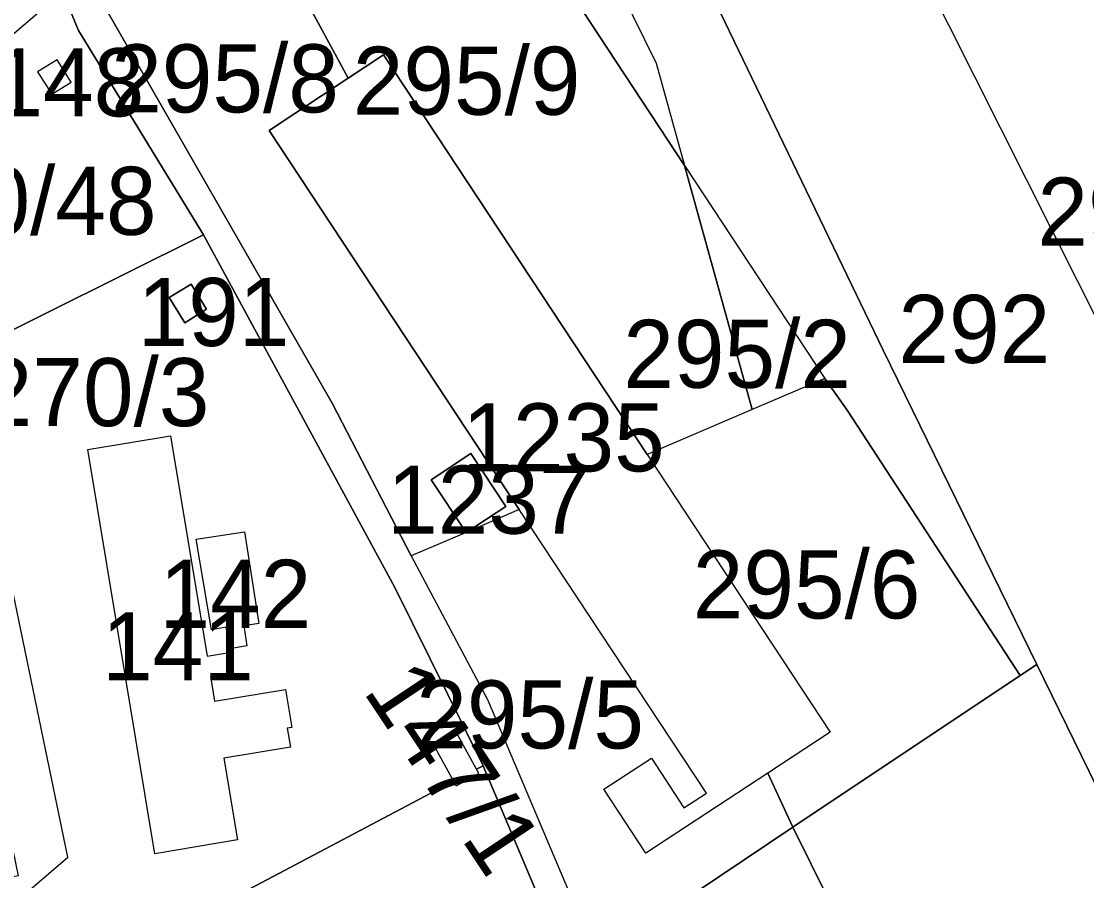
# Model space of a CAD drawing. Extents: x -623250 to -619626, y -1079612 to -1075424.
# Drawn here: x -621383.5 to -621226.9, y -1076701.7 to -1076575.3 of the extents above; entities that cross this region are included whole.
import ezdxf

# ---------------------------------------------------------------- set-up
doc = ezdxf.new("R2010")
doc.units = 0
for name, color, linetype in [('Hranice převzatá (k_ú_Džbánov - vnitřní obvod)', 7, 'Continuous'), ('Hranice šetřená (k_ú_Džbánov - vnitřní obvod)', 7, 'Continuous'), ('Parcela nároku', 7, 'Continuous'), ('Parcelní číslo', 7, 'Continuous')]:
    doc.layers.add(name, color=color, linetype=linetype)

msp = doc.modelspace()

# ---------------------------------------------------------------- linework, layer by layer
at = {"layer": 'Hranice převzatá (k_ú_Džbánov - vnitřní obvod)'}
msp.add_line((-621332.33, -1076526.1), (-621265.41, -1076627.82), dxfattribs=at)
msp.add_lwpolyline([(-621298.85, -1076713.1), (-621270.08, -1076693.81), (-621236.65, -1076671.5)], dxfattribs=at)
at = {"layer": 'Hranice šetřená (k_ú_Džbánov - vnitřní obvod)'}
msp.add_lwpolyline([(-621265.41, -1076627.82), (-621262.12, -1076632.48), (-621236.65, -1076671.5)], dxfattribs=at)
at = {"layer": 'Parcela nároku'}
for points in [[(-621606.83, -1076795.02), (-621584.1, -1076770.14), (-621568.82, -1076746.58), (-621545.61, -1076719.68), (-621530.33, -1076695.7), (-621521.44, -1076681.25), (-621491.16, -1076668.75), (-621460.86, -1076634.53), (-621452.15, -1076628.48), (-621416.93, -1076604.03), (-621399.21, -1076589.57), (-621377.43, -1076570.94), (-621423.84, -1076443.45), (-621433.49, -1076423.69), (-621443.92, -1076376.02)], [(-621300.62, -1076720.28), (-621315.63, -1076684.78), (-621328.57, -1076658.55), (-621356.72, -1076606.72), (-621375.11, -1076576.66), (-621377.43, -1076570.94)], [(-621372.85, -1076570.37), (-621337.79, -1076631.47), (-621326.18, -1076653.91), (-621314.99, -1076675.01), (-621298.85, -1076713.1)]]:
    msp.add_lwpolyline(points, dxfattribs=at)
for points in [[(-621268.04, -1076459.54), (-621198.84, -1076602.64), (-621132.04, -1076740.91), (-621145.97, -1076749.03), (-621150.45, -1076751.51), (-621157.24, -1076758.82), (-621201.78, -1076666.07), (-621269.8, -1076530.89), (-621292.99, -1076478.02)], [(-621269.8, -1076530.89), (-621292.99, -1076478.02), (-621308.3, -1076488.39), (-621316.02, -1076500.86), (-621256.81, -1076623.68), (-621234.22, -1076669.88), (-621182.7, -1076775.26), (-621181.63, -1076777.39), (-621155.85, -1076761.71), (-621157.24, -1076758.82), (-621201.78, -1076666.07)], [(-621234.22, -1076669.88), (-621256.81, -1076623.68), (-621316.02, -1076500.86), (-621320.36, -1076504.14), (-621324.52, -1076511.77), (-621290.16, -1076581.49), (-621286.01, -1076596.51), (-621265.41, -1076627.82), (-621262.12, -1076632.48), (-621236.65, -1076671.5)], [(-621332.33, -1076526.1), (-621324.52, -1076511.77), (-621290.16, -1076581.49), (-621286.01, -1076596.51)], [(-621353.1, -1076544.95), (-621332.33, -1076526.1), (-621286.01, -1076596.51), (-621276.09, -1076632.41), (-621291.49, -1076639.02), (-621330.28, -1076580.27), (-621335.45, -1076583.7), (-621348.69, -1076559.26), (-621345.36, -1076557.09), (-621350.88, -1076548.76), (-621352.09, -1076549.55)], [(-621318.13, -1076650.49), (-621326.18, -1076653.91), (-621337.79, -1076631.47), (-621372.85, -1076570.37), (-621371.84, -1076566.61), (-621370.18, -1076560.45), (-621353.1, -1076544.95), (-621352.09, -1076549.55), (-621359.84, -1076554.63), (-621360.17, -1076554.12), (-621361.25, -1076554.83), (-621360.92, -1076555.33), (-621363.34, -1076556.92), (-621357.9, -1076565.25), (-621348.69, -1076559.26), (-621335.45, -1076583.7), (-621347.05, -1076591.4), (-621310.32, -1076647.1)], [(-621399.21, -1076589.57), (-621377.43, -1076570.94), (-621375.11, -1076576.66), (-621356.72, -1076606.72), (-621392.01, -1076624.26)], [(-621378.21, -1076580.98), (-621381.1, -1076582.77), (-621378.99, -1076586.05), (-621376.17, -1076584.3)], [(-621378.99, -1076586.05), (-621376.17, -1076584.3), (-621378.21, -1076580.98), (-621381.1, -1076582.77)], [(-621330.28, -1076580.27), (-621291.49, -1076639.02), (-621264.59, -1076679.83), (-621273.77, -1076685.85), (-621291.69, -1076697.6), (-621297.85, -1076688.2), (-621290.86, -1076683.66), (-621286.12, -1076690.97), (-621282.78, -1076688.79), (-621310.32, -1076647.1), (-621347.05, -1076591.4), (-621335.45, -1076583.7)], [(-621286.01, -1076596.51), (-621265.41, -1076627.82), (-621276.09, -1076632.41)], [(-621322.96, -1076681.57), (-621319.95, -1076687.05), (-621371.44, -1076714.22), (-621371.74, -1076712.18), (-621380.06, -1076713.37), (-621379.35, -1076718.39), (-621402.49, -1076730.6), (-621403.83, -1076721.46), (-621388.56, -1076708.39), (-621376.66, -1076698.2), (-621392.01, -1076624.26), (-621356.72, -1076606.72), (-621328.57, -1076658.55), (-621315.63, -1076684.78), (-621316.6, -1076685.28), (-621319.64, -1076679.74)], [(-621361.77, -1076615.95), (-621358.54, -1076613.99), (-621356.28, -1076617.66), (-621359.46, -1076619.64)], [(-621359.46, -1076619.64), (-621356.28, -1076617.66), (-621358.54, -1076613.99), (-621361.77, -1076615.95)], [(-621388.71, -1076669.32), (-621390.43, -1076669.67), (-621383.95, -1076700.92), (-621413.69, -1076707.06), (-621426.54, -1076645.01), (-621426.15, -1076644.93), (-621426.9, -1076641.3), (-621443.58, -1076649.82), (-621442.17, -1076653.36), (-621427.19, -1076692.17), (-621425.37, -1076698.46), (-621424.67, -1076704.93), (-621425.04, -1076706.31), (-621423.47, -1076709.46), (-621412.67, -1076711.87), (-621388.56, -1076708.39), (-621376.66, -1076698.2), (-621392.01, -1076624.26), (-621418.24, -1076637.08), (-621412.96, -1076635.98), (-621411.73, -1076641.95), (-621396.81, -1076638.86), (-621391.28, -1076665.56), (-621389.61, -1076665.22)], [(-621265.41, -1076627.82), (-621276.09, -1076632.41), (-621291.49, -1076639.02), (-621264.59, -1076679.83), (-621273.77, -1076685.85), (-621270.08, -1076693.81), (-621236.65, -1076671.5), (-621262.12, -1076632.48)], [(-621344.41, -1076679.24), (-621343.95, -1076682.05), (-621353.71, -1076683.67), (-621351.73, -1076695.63), (-621363.88, -1076697.71), (-621373.72, -1076638.25), (-621361.56, -1076636.27), (-621356.2, -1076668.64), (-621353.24, -1076668.15), (-621353.05, -1076671.16), (-621355.71, -1076671.6), (-621355.1, -1076675.29), (-621344.68, -1076673.56), (-621343.75, -1076679.13)], [(-621363.88, -1076697.71), (-621373.72, -1076638.25), (-621361.56, -1076636.27), (-621356.2, -1076668.64), (-621353.24, -1076668.15), (-621353.05, -1076671.16), (-621355.71, -1076671.6), (-621355.1, -1076675.29), (-621344.68, -1076673.56), (-621343.75, -1076679.13), (-621344.41, -1076679.24), (-621343.95, -1076682.05), (-621353.71, -1076683.67), (-621351.73, -1076695.63)], [(-621318.13, -1076650.49), (-621312.28, -1076646.63), (-621317.41, -1076638.86), (-621323.25, -1076642.72)], [(-621317.41, -1076638.86), (-621312.28, -1076646.63), (-621318.13, -1076650.49), (-621323.25, -1076642.72)], [(-621310.32, -1076647.1), (-621318.13, -1076650.49), (-621326.18, -1076653.91), (-621314.99, -1076675.01), (-621298.85, -1076713.1), (-621270.08, -1076693.81), (-621273.77, -1076685.85), (-621291.69, -1076697.6), (-621297.85, -1076688.2), (-621290.86, -1076683.66), (-621286.12, -1076690.97), (-621282.78, -1076688.79)], [(-621357.79, -1076651.47), (-621350.7, -1076650.4), (-621348.6, -1076663.84), (-621350.79, -1076664.18), (-621350.36, -1076667.13), (-621352.84, -1076667.57), (-621353.37, -1076664.41), (-621355.54, -1076664.78)], [(-621352.84, -1076667.57), (-621353.37, -1076664.41), (-621355.54, -1076664.78), (-621357.79, -1076651.47), (-621350.7, -1076650.4), (-621348.6, -1076663.84), (-621350.79, -1076664.18), (-621350.36, -1076667.13)], [(-621182.7, -1076775.26), (-621234.22, -1076669.88), (-621236.65, -1076671.5), (-621270.08, -1076693.81), (-621219.61, -1076795.68)], [(-621316.26, -1076685.88), (-621316.6, -1076685.28), (-621319.64, -1076679.74), (-621322.96, -1076681.57), (-621319.95, -1076687.05), (-621319.59, -1076687.71)], [(-621319.95, -1076687.05), (-621319.59, -1076687.71), (-621316.26, -1076685.88), (-621316.6, -1076685.28), (-621315.63, -1076684.78), (-621300.62, -1076720.28), (-621303.43, -1076721.77), (-621358.98, -1076751.06), (-621360.99, -1076751.34), (-621365.44, -1076719.56), (-621383.33, -1076722.15), (-621377.65, -1076760.91), (-621397.07, -1076771.16), (-621402.49, -1076730.6), (-621379.35, -1076718.39), (-621379.3, -1076718.68), (-621370.98, -1076717.49), (-621371.44, -1076714.22)], [(-621270.08, -1076693.81), (-621298.85, -1076713.1), (-621259.7, -1076831.32), (-621255.05, -1076838.97), (-621252.76, -1076834.62), (-621252.74, -1076832.26), (-621251.88, -1076831.12), (-621250.88, -1076831.04), (-621245.98, -1076821.72), (-621240.09, -1076813.05), (-621229.96, -1076803.04), (-621219.61, -1076795.68)]]:
    msp.add_lwpolyline(points, close=True, dxfattribs=at)

# ---------------------------------------------------------------- texts
at = {"layer": 'Parcelní číslo'}
for s, p in [('148', (-621387.74, -1076589.3)), ('295/8', (-621370.28, -1076588.72)), ('295/9', (-621334.77, -1076589.07)), ('270/48', (-621404.52, -1076606.72)), ('295/1', (-621234.13, -1076608.3)), ('191', (-621366.4, -1076623.06)), ('292', (-621254.57, -1076625.55)), ('295/2', (-621295.01, -1076629.21)), ('270/3', (-621389.31, -1076634.84)), ('1235', (-621318.67, -1076641.49)), ('1237', (-621329.73, -1076650.65)), ('295/6', (-621284.8, -1076663.11)), ('142', (-621363.18, -1076664.49)), ('141', (-621371.63, -1076672.22)), ('295/5', (-621325.44, -1076682.22))]:
    msp.add_text(s, height=10, dxfattribs=at).set_placement(p)
msp.add_text('147/1', height=10, rotation=303.6901, dxfattribs=at).set_placement((-621333.39, -1076673.8))

doc.saveas('drawing.dxf')
